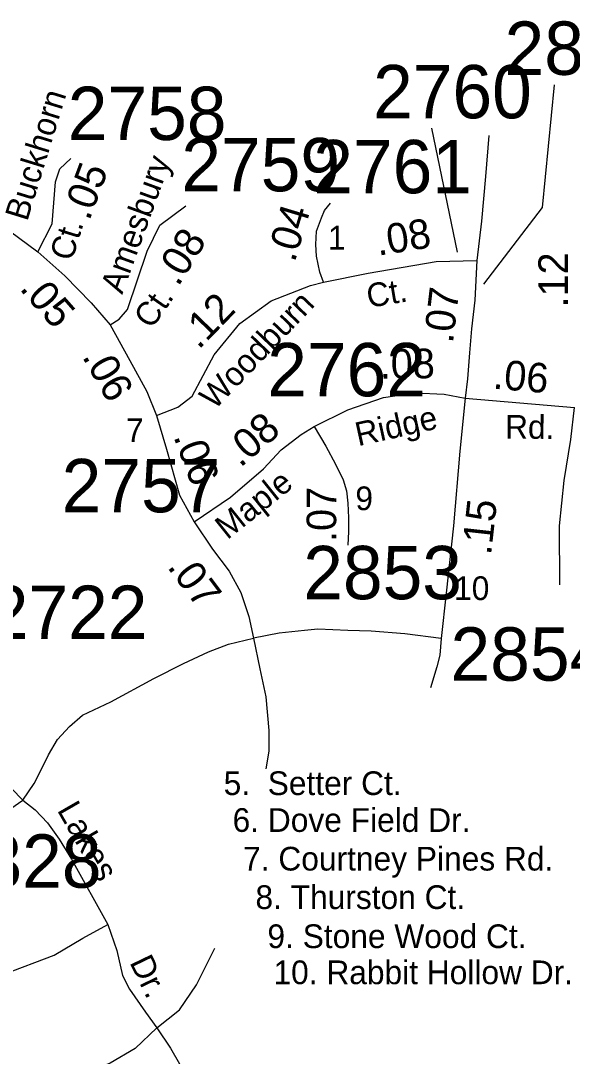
# Model space of a CAD drawing. Extents: x 1945482 to 2853149, y 66427 to 1015778.
# Drawn here: x 2352795 to 2354321, y 197059 to 199926 of the extents above; entities that cross this region are included whole.
import ezdxf

# ---------------------------------------------------------------- set-up
doc = ezdxf.new("R2010")
doc.units = 0
for name, color, linetype in [('Old_Level_11', 7, 'Continuous'), ('Old_Level_17', 7, 'Continuous'), ('Old_Level_32', 7, 'Continuous'), ('Old_Level_35', 7, 'Continuous'), ('Old_Level_8', 7, 'Continuous')]:
    doc.layers.add(name, color=color, linetype=linetype)

msp = doc.modelspace()

# ---------------------------------------------------------------- linework, layer by layer
at = {"layer": 'Old_Level_32'}
msp.add_line((2354025.2, 198881.1), (2354327.1, 198855.1), dxfattribs=at)
for points in [[(2352842.1, 199286.1), (2352882, 199364.1), (2352891.5, 199480.1), (2352902.9, 199516.3), (2352933.3, 199544.8)], [(2352595, 199417.4), (2352720.4, 199375.5), (2352788.9, 199326.1), (2352842.1, 199286.1)], [(2353042.6, 199084.5), (2353067.3, 199099.8), (2353090.1, 199126.4), (2353145.2, 199288), (2353179.4, 199360.3), (2353251.7, 199413.6)], [(2353632.7, 199202.5), (2353622.8, 199230.4), (2353613.7, 199274.7), (2353611.3, 199307.1), (2353613.7, 199343.2), (2353627.2, 199380.8), (2353635.8, 199401), (2353651.7, 199421.2)], [(2352842.1, 199286.1), (2352917.2, 199219.6), (2352989.4, 199145.4), (2353042.6, 199084.5)], [(2353632.7, 199202.5), (2353756.3, 199227.2), (2353944.4, 199259.5), (2354056.8, 199262.2)], [(2354056.8, 199262.2), (2354051.8, 199153), (2354042.3, 199073.1), (2354036.6, 199006.6), (2354030.9, 198934.3), (2354025.2, 198881.1)], [(2353170.9, 198833.5), (2353229.8, 198856.3), (2353269.7, 198886.8), (2353330.5, 199000.9), (2353400.9, 199088.3), (2353488.3, 199151.1), (2353596.7, 199192.9), (2353632.7, 199202.5)], [(2353042.6, 199084.5), (2353096.8, 198985.7), (2353144.3, 198900.1), (2353170.9, 198833.5)], [(2353607.1, 198803.1), (2353700.2, 198848.7), (2353799, 198883), (2353886.5, 198896.3), (2353966.3, 198892.5), (2354025.2, 198881.1)], [(2354025.2, 198881.1), (2354010, 198734.6), (2353992.9, 198527.3), (2353972, 198340.9), (2353958.7, 198215.4), (2353954.4, 198170), (2353946.7, 198137.4), (2353928.9, 198079.3)], [(2353170.9, 198833.5), (2353198.5, 198740.3), (2353234.6, 198612.9), (2353274.5, 198538.7)], [(2353274.5, 198538.7), (2353375.2, 198607.2), (2353466.4, 198685.2), (2353515.9, 198738.4), (2353571, 198780.3), (2353607.1, 198803.1)], [(2353607.1, 198803.1), (2353639.4, 198747.9), (2353666, 198698.5), (2353686.9, 198654.7), (2353696.4, 198624.3), (2353700.2, 198590.1), (2353702.1, 198550.1), (2353702.1, 198512.1), (2353700.2, 198474.1)], [(2353274.5, 198538.7), (2353325.8, 198462.7), (2353371.4, 198401.8), (2353403.7, 198342.8), (2353426.5, 198276.3), (2353438.8, 198216.6)], [(2352648.2, 198063.3), (2352657.7, 198008.1), (2352676.7, 197937.8), (2352707.1, 197876.9), (2352737.6, 197833.2), (2352800.3, 197768.5)], [(2351555.6, 197443.2), (2351669, 197449.5), (2351791.8, 197462.2), (2351876.8, 197477.9), (2352091, 197531.5), (2352339.8, 197600.8), (2352531.9, 197654.4), (2352689.4, 197701.7), (2352746.1, 197730), (2352800.3, 197768.5)]]:
    msp.add_lwpolyline(points, dxfattribs=at)
at = {"layer": 'Old_Level_35'}
for points in [[(2354090, 199608.7), (2354081.3, 199495.3), (2354069.9, 199371.7), (2354056.8, 199262.2)], [(2354287, 198364.1), (2354286.1, 198527.3), (2354298.7, 198653.4), (2354317.6, 198766.8), (2354327.1, 198855.1)], [(2353958.7, 198215.4), (2353858, 198228.7), (2353764.8, 198236.3), (2353700.2, 198238.2), (2353616.6, 198242), (2353580.5, 198238.2), (2353510.2, 198230.6), (2353438.8, 198216.6)], [(2352800.3, 197768.5), (2352831.6, 197814.1), (2352850.6, 197850.3), (2352871.5, 197894), (2352896.3, 197935.9), (2352929.6, 197972), (2352966.2, 198003.9), (2353044.2, 198040.5), (2353163.5, 198105.5), (2353245, 198146.9), (2353314.7, 198178.8), (2353370.3, 198200.1), (2353438.8, 198216.6)], [(2353438.8, 198216.6), (2353456.9, 198131.7), (2353473.2, 198054), (2353481.8, 197961.3), (2353481.8, 197903.7), (2353473, 197855)], [(2352800.3, 197768.5), (2352834.5, 197741.9), (2352868.7, 197705.7), (2352901, 197660.1), (2352935.2, 197604.9), (2353035.8, 197424.3)], [(2351979.7, 197042.9), (2352087.8, 197071.4), (2352191.8, 197115.5), (2352273.7, 197150.2), (2352383.9, 197188), (2352588.6, 197241.6), (2352746.1, 197285.7), (2352887.8, 197339.3), (2352966.5, 197386.5), (2353035.8, 197424.3)], [(2353035.8, 197424.3), (2353061, 197351.9), (2353076.8, 197282.5), (2353095.6, 197244.7), (2353139.7, 197181.7), (2353171.2, 197137.6)], [(2353171.2, 197137.6), (2353234.2, 197188), (2353281.5, 197257.3), (2353331.9, 197358.2)], [(2353171.2, 197137.6), (2353111.4, 197080.8), (2353042.1, 197039.9), (2352972.8, 197011.5), (2352850, 196973.7), (2352739.8, 196935.9)], [(2353171.2, 197137.6), (2353209.5, 197081.4), (2353234.5, 197038.6), (2353248.7, 197002.9), (2353263, 196962.4), (2353271.3, 196936.2), (2353284.4, 196899.3), (2353296.3, 196869.6), (2353316.1, 196822.4)]]:
    msp.add_lwpolyline(points, dxfattribs=at)
at = {"layer": 'Old_Level_8'}
for points in [[(2354271, 199748.4), (2354238, 199409.3), (2354075.1, 199197.1)], [(2353931.8, 199628.4), (2354002.5, 199285.1)]]:
    msp.add_lwpolyline(points, dxfattribs=at)

# ---------------------------------------------------------------- texts
at = {"layer": 'Old_Level_11'}
for s, rotation, p in [('Buckhorn', 72.8973, (2352812.8, 199368.7)), ('Amesbury', 70.0168, (2353075.7, 199166.8)), ('Ct.', 72.8973, (2352936.6, 199258)), ('Ct.', 9.4623, (2353757.8, 199131.1)), ('Ct.', 55.2393, (2353157.2, 199070.1)), ('Woodburn', 46.1504, (2353331.2, 198846.6)), ('Ridge', 12.4968, (2353728.6, 198748.1)), ('Rd.', 359.6189, (2354135, 198769.3)), ('Maple', 38.6172, (2353366.4, 198487.6)), ('Lakes', 299.8841, (2352894.2, 197740.8)), ('Dr.', 295.7791, (2353095.2, 197319.4))]:
    msp.add_text(s, height=65.62, rotation=rotation, dxfattribs=at).set_placement(p)
for s, height, p in [('1', 65.6, (2353645, 199292.8)), ('7', 65.6, (2353086.3, 198759.8)), ('9', 65.6, (2353721, 198571.2)), ('10', 65.62, (2353994.1, 198322.3)), ('5.  Setter Ct.', 65.617, (2353356.4, 197782.4)), ('6. Dove Field Dr.', 65.617, (2353381.2, 197680.4)), ('7. Courtney Pines Rd.', 65.617, (2353410.3, 197573.4)), ('8. Thurston Ct.', 65.617, (2353444.4, 197466.9)), ('9. Stone Wood Ct.', 65.617, (2353477.6, 197358.7)), ('10. Rabbit Hollow Dr.', 65.617, (2353494.3, 197258.8))]:
    msp.add_text(s, height=height, dxfattribs=at).set_placement(p)
at = {"layer": 'Old_Level_17'}
for s, rotation, p in [('.05', 69.4279, (2352984.4, 199370.1)), ('.04', 73.2167, (2353552.8, 199255.1)), ('.08', 9.0184, (2353783.7, 199275.4)), ('.08', 58.086, (2353230.6, 199187.9)), ('.12', 90, (2354309.3, 199132.2)), ('.05', 311.062, (2352789.5, 199183.7)), ('.07', 83.2154, (2353990.8, 199031.5)), ('.12', 45.9166, (2353287.3, 199013.7)), ('.08', 0.5238, (2353788.8, 198935.1)), ('.06', 299.728, (2352963.4, 198996.5)), ('.06', 355.0774, (2354099.8, 198907.8)), ('.08', 40.5204, (2353402.4, 198687.3)), ('.06', 290.3814, (2353216.8, 198775.2)), ('.07', 89.8186, (2353667.8, 198483)), ('.15', 83.5995, (2354096.2, 198445.1)), ('.07', 306.8529, (2353198.4, 198413.9))]:
    msp.add_text(s, height=82.02, rotation=rotation, dxfattribs=at).set_placement(p)
at = {"layer": 'Old_Level_8'}
for s, p in [('2854', (2354133.8, 199776.4)), ('2760', (2353770, 199656)), ('2758', (2352925.1, 199595.9)), ('2759', (2353239.4, 199454)), ('2761', (2353604.4, 199448.5)), ('2762', (2353477.1, 198886.4)), ('2757', (2352908.2, 198565.3)), ('2853', (2353576.7, 198324.5)), ('2722', (2352706.4, 198214.6)), ('2854', (2353984.3, 198099.1)), ('1328', (2352579.2, 197525.9))]:
    msp.add_text(s, height=147.64, dxfattribs=at).set_placement(p)

doc.saveas('drawing.dxf')
